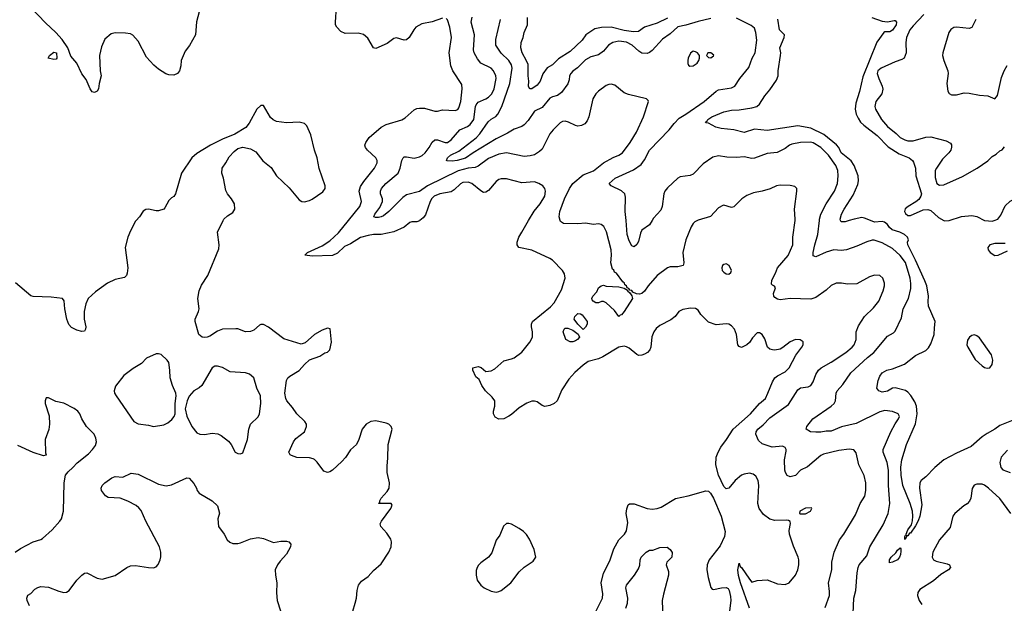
# Model space of a CAD drawing. Header units: inches. Extents: x 2134017 to 2292458, y 756222 to 916513.
# Tile 335 of 387: x 2240644 to 2248344, y 877009 to 881569. Entities that reach past the tile are written whole.
import ezdxf

# ---------------------------------------------------------------- set-up
doc = ezdxf.new("R2010")
doc.units = ezdxf.units.IN
doc.header["$MEASUREMENT"] = 0
doc.layers.add('C2847', color=7, linetype='Continuous')
doc.layers.add('C2848', color=7, linetype='Continuous')

msp = doc.modelspace()

# ---------------------------------------------------------------- linework, layer by layer
at = {"layer": 'C2847', "color": 5}
for points, elevation in [([(2241554, 880000), (2241550, 879995.6), (2241510, 879920.7), (2241489.4, 879870.6), (2241467.9, 879790), (2241488.3, 879631.7), (2241485.5, 879590), (2241479.1, 879570), (2241463.8, 879556.2), (2241390, 879539.5), (2241330, 879509.6), (2241236.7, 879443.3), (2241179.3, 879390), (2241160.4, 879350), (2241147, 879290), (2241148.1, 879228.1), (2241160.7, 879170), (2241158.8, 879150), (2241150, 879135.3), (2241130, 879133.2), (2241090, 879142.7), (2241050, 879164.5), (2241027.7, 879187.7), (2241012.6, 879230), (2240997.6, 879310), (2240992.3, 879372.3), (2240978, 879390), (2240890, 879401.3), (2240750, 879406), (2240730, 879411.6), (2240610, 879513.6)], 320), ([(2243230, 876885.5), (2243268.6, 877011.4), (2243277.4, 877050), (2243282.4, 877110), (2243293.3, 877150), (2243317.4, 877182.6), (2243370, 877219.5), (2243410, 877266), (2243470, 877318.4), (2243529.7, 877410), (2243548.2, 877450), (2243551.8, 877490), (2243547.3, 877510), (2243516.2, 877556.2), (2243467, 877610), (2243463.7, 877630), (2243472.3, 877650), (2243546.6, 877750), (2243556.5, 877776.5), (2243549, 877789), (2243448.7, 877790), (2243459.3, 877800.7), (2243459.3, 877810), (2243472, 877830), (2243517.5, 877882.5), (2243533.3, 877910), (2243535.3, 877950), (2243518, 878030), (2243516.6, 878083.4), (2243523.3, 878143.3), (2243526.3, 878250), (2243555.6, 878370), (2243549.5, 878390), (2243530, 878409.5), (2243510, 878418), (2243430, 878434), (2243389, 878431), (2243354, 878410), (2243323, 878370), (2243296.5, 878290), (2243278, 878250), (2243230, 878209.6), (2243191, 878149), (2243164, 878116), (2243090, 878049.7), (2243070, 878036.9), (2243050, 878031.6), (2243021.4, 878041.4), (2242970, 878111.5), (2242950, 878132.8), (2242938.4, 878138.4), (2242910, 878146), (2242810, 878148.2), (2242770, 878162.9), (2242759.3, 878170), (2242749.4, 878190), (2242784.2, 878270), (2242804, 878296), (2242871.3, 878350), (2242886.3, 878390), (2242886, 878410), (2242873.3, 878430), (2242812, 878490), (2242778.3, 878538.3), (2242734.2, 878590), (2242724.1, 878610), (2242717.3, 878650), (2242730.7, 878749.3), (2242741.1, 878770), (2242755.3, 878784.7), (2242830, 878828.9), (2242870, 878874.4), (2242910, 878910.5), (2242990, 878939.1), (2243030, 878966.8), (2243050, 878971), (2243069, 878990), (2243081.2, 879050), (2243072.7, 879152.7), (2243050, 879159), (2243010, 879144), (2242950, 879109.2), (2242875.3, 879044.7), (2242844.9, 879035.1), (2242710, 879074.8), (2242590, 879167.4), (2242550, 879188.3), (2242530, 879188), (2242518, 879182), (2242475.8, 879144.2), (2242450, 879134.3), (2242410, 879131.5), (2242350, 879153.3), (2242334.5, 879154.5), (2242230, 879150.7), (2242190, 879136.5), (2242130, 879096.8), (2242110, 879088.4), (2242090, 879085.1), (2242070, 879088.2), (2242045.4, 879110), (2242015.3, 879210), (2242016.2, 879230), (2242042.7, 879290), (2242046.2, 879310), (2242037.7, 879390), (2242048.6, 879451.4), (2242065, 879495), (2242114.6, 879570), (2242201.8, 879778.2), (2242204.4, 879810), (2242189.8, 879910.2), (2242236.2, 880000)], 320), ([(2243773.3, 880000), (2243770, 879997.4), (2243750, 879991.1), (2243710, 879991.1), (2243694, 879986), (2243651.2, 879948.8), (2243569.3, 879910.7), (2243470, 879891.6), (2243410.6, 879890.6), (2243370, 879883.8), (2243310, 879866.7), (2243230, 879818.7), (2243183.5, 879796.5), (2243130, 879746.2), (2243090, 879726.9), (2242930, 879721.6), (2242873.2, 879730), (2242894.5, 879750), (2243010, 879803.5), (2243070, 879840.2), (2243137.1, 879903), (2243215.3, 880000)], 280), ([(2246351.3, 876970), (2246280.4, 877170), (2246265.6, 877225.6), (2246261.3, 877270), (2246270, 877322), (2246277.5, 877297.5), (2246290, 877288), (2246350, 877198), (2246370, 877175.5), (2246410, 877188.4), (2246490, 877193.1), (2246570, 877162.4), (2246630, 877154.9), (2246660.9, 877170), (2246711.5, 877230), (2246730, 877271.3), (2246737.4, 877310), (2246737.4, 877350), (2246733, 877370), (2246694.6, 877454.6), (2246664.7, 877550), (2246662, 877578), (2246672.9, 877632.9), (2246669, 877649), (2246656.5, 877656.5), (2246638.4, 877658.4), (2246550, 877656.1), (2246510, 877667.6), (2246461.9, 877701.9), (2246427.2, 877750), (2246416.2, 877790), (2246425.3, 877930), (2246417.8, 877970), (2246401.8, 878001.8), (2246378.9, 878018.9), (2246350, 878024.8), (2246310, 878018.7), (2246290, 878010.9), (2246238.4, 877970), (2246190.4, 877910), (2246170, 877904.8), (2246150, 877921.1), (2246110, 878011.5), (2246089, 878091), (2246091.2, 878150), (2246105.4, 878190), (2246126.6, 878230), (2246171.5, 878288.5), (2246223.1, 878370), (2246359.4, 878490), (2246430, 878570.3), (2246475.4, 878610), (2246495.8, 878650), (2246530, 878741), (2246549.5, 878770), (2246570, 878786), (2246630, 878817), (2246660.5, 878850), (2246712.7, 878947.3), (2246761.6, 879010), (2246771.8, 879030), (2246771.9, 879051.9), (2246747.2, 879067.2), (2246710, 879069.6), (2246670, 879051.6), (2246612.8, 879007.3), (2246590, 878995.6), (2246550, 878987.3), (2246530, 878989.6), (2246510, 878996), (2246491.7, 879011.7), (2246470, 879075.3), (2246450, 879109), (2246430, 879122), (2246410, 879122), (2246375.9, 879084.1), (2246352.5, 879047.5), (2246330, 879029.2), (2246289.1, 879009.1), (2246270, 879015.3), (2246259, 879030), (2246249.3, 879110), (2246232.7, 879150), (2246210, 879178), (2246190, 879189.4), (2246170, 879193.6), (2246090, 879184.5), (2246030, 879205.2), (2245970, 879266), (2245950, 879299), (2245930, 879313.2), (2245890, 879315.1), (2245830, 879305.6), (2245799.1, 879290), (2245768.9, 879251.1), (2245736.5, 879223.5), (2245650, 879178.7), (2245622.4, 879157.6), (2245603.1, 879130), (2245587.8, 879092.3), (2245579.6, 879010), (2245572.4, 878990), (2245552.6, 878970), (2245530, 878955.5), (2245510, 878946.9), (2245486.1, 878946.1), (2245470, 878952.4), (2245410, 879002.6), (2245390, 879014), (2245370, 879018.9), (2245330, 879011.1), (2245205.3, 878934.7), (2245170, 878919.2), (2245090, 878897.6), (2245050, 878871), (2244986.5, 878813.5), (2244939, 878761), (2244883.8, 878676.2), (2244847.9, 878590), (2244823.2, 878570), (2244790, 878553.6), (2244750, 878546.6), (2244730, 878553.7), (2244690, 878583), (2244670, 878588.4), (2244647.9, 878587.9), (2244610, 878573.5), (2244550, 878536.4), (2244490, 878483.5), (2244470, 878471.3), (2244430, 878451.6), (2244390, 878447.3), (2244363.3, 878463.3), (2244349.6, 878489.6), (2244349.6, 878510), (2244360.7, 878550), (2244359.6, 878590), (2244339.3, 878619.3), (2244286, 878670), (2244257.6, 878710), (2244237, 878757), (2244210, 878779.3), (2244187, 878830), (2244188.7, 878850), (2244230, 878859.5), (2244252.9, 878852.9), (2244290, 878819.3), (2244330, 878824.9), (2244359, 878841), (2244430, 878904), (2244490, 878918.4), (2244510, 878927.5), (2244570, 878972.6), (2244632.9, 879050), (2244653.3, 879090), (2244655.1, 879130), (2244645.7, 879170), (2244645.7, 879190), (2244655.4, 879210), (2244794.5, 879325.5), (2244823.1, 879356.9), (2244880.1, 879459.9), (2244909.5, 879549.5), (2244904.8, 879584.8), (2244889.3, 879610), (2244809.5, 879690), (2244790, 879704.2), (2244650, 879769.6), (2244548.2, 879788.2), (2244534.5, 879810), (2244535.1, 879830), (2244548.2, 879870), (2244569.7, 879910), (2244623.8, 880000)], 280), ([(2245944, 880000), (2245924, 879990), (2245910, 879976), (2245895.8, 879950), (2245854.6, 879850), (2245829.1, 879750), (2245836.9, 879670), (2245831.3, 879648.7), (2245790, 879638), (2245730, 879638), (2245710, 879629.7), (2245628.5, 879571.5), (2245559.5, 879490), (2245530, 879447), (2245510.2, 879429.8), (2245490, 879424), (2245467, 879427), (2245440.1, 879440.1), (2245430, 879453.3), (2245415.5, 879455.5), (2245408, 879470), (2245394, 879474), (2245388.7, 879490), (2245376.6, 879496.6), (2245374, 879510), (2245360.7, 879520.7), (2245310, 879587.6), (2245296.4, 879596.4), (2245290, 879611.8), (2245280.4, 879620.4), (2245267.2, 879670), (2245271.6, 879730), (2245268.9, 879770), (2245233.1, 879913.1), (2245213, 879953), (2245190, 879969.7), (2245170, 879973.7), (2245130, 879969.8), (2245070, 879978.9), (2245010, 879974.8), (2244896.2, 879976.2), (2244873.3, 879993.3), (2244871.5, 880000)], 260), ([(2245589.6, 880000), (2245570, 879967.8), (2245510, 879924.7), (2245498.2, 879901.8), (2245484.4, 879835.6), (2245470, 879812.8), (2245450, 879793.6), (2245430, 879802.9), (2245410, 879840.5), (2245395.7, 879890), (2245385.6, 880000)], 240), ([(2246943.5, 876976.5), (2246976.9, 877070), (2246977.6, 877102.4), (2246969, 877170), (2246994.2, 877270), (2246995.5, 877330), (2247014.4, 877410), (2247055.8, 877504.2), (2247089.6, 877550), (2247179.6, 877700.4), (2247216.9, 877790), (2247252.4, 877847.6), (2247260.3, 877890), (2247260.9, 877950), (2247249, 878009), (2247207, 878090), (2247184.4, 878184.4), (2247167.8, 878207.8), (2247130, 878213.7), (2247050, 878203.5), (2246930, 878175.3), (2246910, 878165.3), (2246804.2, 878075.8), (2246750, 878048.9), (2246710, 878007), (2246670, 877998.3), (2246647, 878007), (2246633, 878030), (2246628.6, 878048.6), (2246624.8, 878130), (2246637.8, 878197.8), (2246637.7, 878210), (2246630, 878226.6), (2246610, 878236), (2246529.1, 878229.1), (2246450, 878254), (2246422.6, 878282.6), (2246401.5, 878330), (2246403.1, 878350), (2246417.4, 878370), (2246457.3, 878402.7), (2246510, 878458.4), (2246656.5, 878563.5), (2246730, 878677.3), (2246750, 878692.1), (2246810, 878701.1), (2246830, 878710.5), (2246850, 878740.7), (2246870, 878796.3), (2246890, 878831.8), (2246911.6, 878850), (2246990, 878893.4), (2247105.7, 878970), (2247155.1, 879010), (2247169.7, 879030), (2247184.7, 879070), (2247184.7, 879130), (2247203.4, 879176.6), (2247249.8, 879250.2), (2247322.2, 879317.8), (2247364, 879370), (2247395.8, 879450), (2247406.3, 879490), (2247407.8, 879510), (2247393.6, 879550), (2247370, 879569.6), (2247330, 879572.6), (2247290, 879560.5), (2247190, 879504.8), (2247117.2, 879502.8), (2247070, 879509.7), (2247030, 879509.6), (2246990, 879491.5), (2246950, 879456.9), (2246870, 879399.6), (2246830, 879385.6), (2246670, 879390.9), (2246590, 879381), (2246570, 879385.1), (2246550, 879398.9), (2246541.5, 879410), (2246539.2, 879430), (2246554.5, 879474.5), (2246547.5, 879487.5), (2246530, 879495.1), (2246524.1, 879504.1), (2246524.8, 879535.2), (2246555.8, 879590), (2246571.5, 879630), (2246652.4, 879727.6), (2246690.9, 879810), (2246691.1, 879870), (2246708.4, 880000)], 260), ([(2247162.6, 876930), (2247167, 877050), (2247181.7, 877110), (2247192.7, 877247.3), (2247200.5, 877290), (2247209.6, 877310), (2247270, 877380.4), (2247293.1, 877450), (2247397.7, 877622.3), (2247435.3, 877710), (2247449, 877790), (2247438.2, 877930), (2247439.5, 878050), (2247428.6, 878108.6), (2247396.8, 878190), (2247396.8, 878210), (2247456.8, 878350), (2247489.2, 878410.8), (2247517.2, 878450), (2247523.5, 878470), (2247514, 878490), (2247470, 878508.8), (2247410, 878515.4), (2247370, 878506), (2247184.6, 878415.4), (2247070, 878387.7), (2246990, 878354.2), (2246950, 878354.5), (2246910, 878346.8), (2246870, 878345.3), (2246829, 878350), (2246794.5, 878370), (2246798.4, 878390), (2246846.3, 878450), (2246990.9, 878550), (2247012.5, 878570), (2247024, 878590), (2247028.1, 878650), (2247036.4, 878670), (2247082, 878718), (2247144.8, 878810), (2247273.3, 878930), (2247323.5, 878970), (2247430, 879097.6), (2247477.1, 879122.9), (2247490, 879134.8), (2247539.5, 879240.5), (2247554.2, 879310), (2247593.6, 879390), (2247612, 879468), (2247612.9, 879507.1), (2247607.1, 879550), (2247570, 879670.9), (2247530, 879726.8), (2247470, 879782.5), (2247390, 879825.3), (2247326.6, 879846.6), (2247310, 879846.9), (2247270, 879834.9), (2247190, 879798.7), (2247110, 879770.8), (2247067.2, 879767.2), (2247010, 879771.3), (2246950, 879752.4), (2246870, 879717.3), (2246850, 879724.5), (2246849.8, 879749.8), (2246862.8, 879810), (2246886.4, 879890), (2246898.3, 880000)], 240), ([(2247131.8, 880000), (2247098.8, 879990), (2247067.6, 879990), (2247064.2, 880000)], 220), ([(2248439.1, 878450), (2248310, 878399.8), (2248270, 878368.6), (2248210, 878337.3), (2248170, 878309.7), (2248084.9, 878235.1), (2247970, 878183.1), (2247872, 878130), (2247801.3, 878070), (2247730, 877997), (2247693, 877970), (2247683.7, 877950), (2247680.3, 877910), (2247697.7, 877777.7), (2247682.4, 877690), (2247670, 877652.3), (2247650, 877615.1), (2247610, 877558.4), (2247603.7, 877556.3), (2247590, 877536), (2247582.8, 877537.2), (2247568.9, 877508.9), (2247566, 877510), (2247565.1, 877530), (2247570, 877541), (2247577.2, 877542.8), (2247576, 877550), (2247590, 877582.8), (2247617.1, 877622.9), (2247627.2, 877652.7), (2247629.8, 877690), (2247625.3, 877730), (2247607.3, 877790), (2247549.9, 877929.9), (2247537, 878010), (2247534.2, 878074.2), (2247543.4, 878130), (2247579.9, 878250), (2247648.3, 878411.8), (2247661.4, 878490), (2247657.6, 878550), (2247644.5, 878584.5), (2247614.1, 878634.1), (2247590, 878659.8), (2247570, 878673), (2247490, 878692.7), (2247470, 878689.6), (2247430, 878667.1), (2247390, 878659.6), (2247362, 878670), (2247346, 878690), (2247356.3, 878750), (2247370, 878784), (2247387.6, 878810), (2247425.2, 878830), (2247470, 878841.3), (2247562.4, 878877.6), (2247650, 878944.6), (2247730, 878984.6), (2247750, 879005.6), (2247770, 879037.3), (2247796.5, 879110), (2247797.4, 879162.6), (2247804, 879210), (2247751.6, 879331.6), (2247747.5, 879367.5), (2247749.9, 879410.1), (2247737.1, 879490), (2247723.4, 879530), (2247650.7, 879690), (2247588.5, 879810), (2247586.3, 879830), (2247594.7, 879850), (2247585.8, 879870), (2247562.3, 879890), (2247527.6, 879910), (2247467.1, 879927.1), (2247446.1, 879946.1), (2247429.9, 879970), (2247407.5, 879987.5), (2247390, 879991.5), (2247330, 879986.5), (2247297.3, 880000)], 220), ([(2247871.1, 880000), (2247876.7, 879996.7), (2247910, 879999.1), (2247912.6, 880000)], 220), ([(2248192.3, 880000), (2248250, 879994.4), (2248265.8, 880000)], 220), ([(2248350, 879820.4), (2248270, 879820.3), (2248230.7, 879810), (2248214, 879790), (2248218.9, 879770), (2248232.2, 879750), (2248270, 879728), (2248297.2, 879730), (2248370, 879762.6)], 220), ([(2240609.5, 877410), (2240650, 877438), (2240750, 877490.4), (2240810, 877508.4), (2240823.3, 877516.7), (2240897.8, 877582.2), (2240958, 877650), (2240969.7, 877670.3), (2240986.6, 877730), (2240991.2, 877950), (2241002, 878010), (2241022.7, 878037.3), (2241059.5, 878070), (2241092.5, 878107.5), (2241181.8, 878178.2), (2241214, 878210), (2241237, 878243), (2241244.2, 878270), (2241240.1, 878300.1), (2241225.6, 878330), (2241165.1, 878390), (2241129.8, 878449.8), (2241113.3, 878490), (2241098.4, 878510), (2241070, 878532.3), (2240990, 878572.3), (2240926.3, 878586.3), (2240870, 878614), (2240850, 878615.3), (2240842.8, 878590), (2240842.8, 878570), (2240873.4, 878473.4), (2240878, 878410), (2240872.8, 878367.2), (2240842.8, 878290), (2240844.7, 878184.7), (2240852, 878170), (2240850, 878166), (2240830, 878162), (2240750, 878187.8), (2240630, 878242)], 340), ([(2248370, 878206.9), (2248318.5, 878150), (2248308.3, 878110), (2248316, 878070), (2248332.3, 878052.3), (2248390, 878031.8)], 240), ([(2240720.5, 876990), (2240702.4, 877030), (2240699.3, 877050), (2240706.6, 877073.4), (2240730, 877086), (2240761.3, 877118.7), (2240786.2, 877133.8), (2240810, 877140.5), (2240870, 877136.4), (2240950, 877103.1), (2240990, 877094.4), (2241010, 877097.1), (2241032, 877110), (2241091.8, 877190), (2241129.7, 877230.3), (2241150, 877243.8), (2241170, 877246.4), (2241250, 877206), (2241290, 877198.3), (2241390, 877225.3), (2241482.7, 877290), (2241510, 877302.4), (2241550, 877304.9), (2241651.9, 877288.1), (2241690, 877286), (2241710, 877293), (2241727.2, 877312.8), (2241743.1, 877350), (2241747.5, 877372.5), (2241747.4, 877410), (2241737.8, 877450), (2241630.8, 877650), (2241593.4, 877733.4), (2241576.3, 877756.3), (2241554.5, 877774.5), (2241490, 877807.8), (2241429.7, 877829.7), (2241337, 877837), (2241314, 877850), (2241284, 877890), (2241281.2, 877910), (2241289.3, 877930), (2241309.2, 877950), (2241365.2, 877990), (2241390, 878000.5), (2241450, 877994.8), (2241514.6, 878025.4), (2241570, 878017.3), (2241730, 877940.5), (2241790, 877926), (2241830, 877934.9), (2241950, 877990.7), (2241970, 877986), (2242005.8, 877945.8), (2242027.3, 877910), (2242032.7, 877890), (2242047.7, 877870), (2242148.7, 877810), (2242190.3, 877770), (2242206, 877714), (2242194, 877670), (2242197.3, 877610), (2242243.8, 877550), (2242266.4, 877506.4), (2242286.5, 877486.5), (2242310, 877477), (2242350, 877477.4), (2242370, 877481.1), (2242450, 877514), (2242510, 877522.4), (2242550, 877516.3), (2242630, 877483), (2242684.9, 877495.1), (2242730, 877493.4), (2242748.5, 877488.5), (2242764.9, 877470), (2242762, 877450), (2242730, 877394), (2242680.8, 877339.2), (2242660.5, 877310), (2242643, 877270), (2242643.1, 877230), (2242654.9, 877170), (2242651.4, 877090), (2242656.2, 877030), (2242683.6, 876950)], 320), ([(2248394, 877710), (2248310, 877829.3), (2248219.7, 877910), (2248190, 877932.1), (2248170, 877939.8), (2248130, 877939.7), (2248108.9, 877931.1), (2248093.5, 877906.5), (2248080.9, 877830), (2248072.1, 877807.9), (2248053.1, 877786.9), (2248026.4, 877770), (2247956.3, 877710), (2247940.7, 877690), (2247919.3, 877600.7), (2247835.9, 877504.1), (2247785.7, 877410), (2247780.3, 877370), (2247790.7, 877350), (2247810, 877338.4), (2247898.3, 877318.3), (2247914.8, 877310), (2247924, 877290), (2247907.7, 877270), (2247846.3, 877233.7), (2247790, 877185.1), (2247682.9, 877117.1), (2247667.8, 877092.3), (2247665.7, 877070), (2247678, 877030), (2247698.7, 876998.7)], 240), ([(2245142.7, 876930), (2245201.5, 877050), (2245203.7, 877083.7), (2245192, 877170), (2245210, 877244.9), (2245259.1, 877340.9), (2245290, 877434.3), (2245330, 877504.6), (2245372.8, 877550), (2245390, 877574.8), (2245399.1, 877640.9), (2245387.9, 877712), (2245392.5, 877747.5), (2245402.6, 877777.4), (2245413.8, 877786.2), (2245450, 877787), (2245550, 877749), (2245590, 877745.8), (2245630, 877749.2), (2245659.8, 877760.2), (2245771.5, 877828.5), (2245872.7, 877850), (2246010, 877887.7), (2246030, 877885.2), (2246047.4, 877870), (2246070, 877830.3), (2246130.9, 877690.9), (2246160.6, 877570), (2246154.9, 877530), (2246121.8, 877458.2), (2246036.3, 877350), (2246019.3, 877310), (2246018, 877270), (2246028.2, 877210), (2246050, 877132), (2246060.5, 877120.5), (2246070, 877117.3), (2246131, 877131), (2246170, 877132), (2246183.6, 877123.6), (2246191.3, 877110), (2246202.8, 877062.8), (2246204, 877030), (2246195.3, 876950)], 280), ([(2245383.6, 876970), (2245396.9, 877010), (2245400.7, 877050), (2245384.4, 877130), (2245389.8, 877150), (2245452.2, 877230), (2245482.2, 877277.8), (2245493.3, 877306.7), (2245495.1, 877350), (2245502.9, 877370), (2245542.7, 877410), (2245570, 877424), (2245595.3, 877424.7), (2245650, 877444.9), (2245706.8, 877446.8), (2245730.7, 877430.7), (2245746.8, 877406.8), (2245742.8, 877370), (2245705.5, 877330), (2245699.1, 877310), (2245718.3, 877258.3), (2245718, 877230), (2245678.7, 877081.3), (2245669.4, 877030), (2245673.8, 876890)], 260)]:
    msp.add_lwpolyline(points, dxfattribs=dict(at, elevation=elevation))
for points, elevation in [([(2246170, 879661.2), (2246150, 879657.2), (2246141, 879650), (2246134.8, 879630), (2246138.8, 879610), (2246150, 879596), (2246170, 879582.8), (2246190, 879581), (2246205.2, 879594.8), (2246209.2, 879610), (2246192.7, 879650)], 280), ([(2245330, 879249.5), (2245296.5, 879296.5), (2245230, 879358), (2245210, 879368), (2245192.7, 879367.3), (2245170, 879358), (2245150, 879358), (2245128, 879370), (2245121.2, 879381.2), (2245119, 879390), (2245127.3, 879410), (2245156.2, 879443.8), (2245170, 879473), (2245190, 879490.5), (2245210, 879496), (2245230, 879486), (2245330, 879481), (2245371.6, 879471.6), (2245396.9, 879456.9), (2245398, 879450), (2245414.8, 879434.8), (2245431, 879411), (2245437.3, 879390), (2245370, 879289.4), (2245350, 879264), (2245339.6, 879260.4)], 260), ([(2245050, 879148), (2245009.3, 879189.3), (2244979.3, 879230), (2244985.1, 879250), (2245010, 879272.7), (2245030.8, 879270.8), (2245042, 879262), (2245082, 879210), (2245082, 879190), (2245070, 879166)], 260), ([(2244970, 879052.7), (2244950, 879053.2), (2244914, 879070), (2244895.3, 879130), (2244902, 879150), (2244910, 879158), (2244930, 879158), (2244970, 879144.7), (2245011.1, 879111.1), (2245022.8, 879090), (2245006.8, 879070), (2244990, 879060.7)], 260), ([(2248110, 879107.1), (2248090, 879102.6), (2248071.7, 879088.3), (2248056, 879064), (2248052.1, 879030), (2248059.8, 879010), (2248115, 878915), (2248170, 878866), (2248190, 878852.1), (2248210, 878845.7), (2248230, 878850.2), (2248250, 878874.9), (2248255.1, 878910), (2248245.1, 878950), (2248150, 879082.4), (2248130, 879099.3)], 220), ([(2241730, 878959.3), (2241710, 878959.3), (2241634.4, 878925.6), (2241597.5, 878882.5), (2241530, 878843.7), (2241459.1, 878790), (2241393.8, 878706.2), (2241382, 878670), (2241385.5, 878650), (2241398, 878630), (2241537.3, 878430), (2241570, 878410.4), (2241650, 878400.5), (2241690, 878390.6), (2241770, 878404.4), (2241801.3, 878418.7), (2241833.7, 878446.3), (2241852, 878470), (2241860.9, 878490), (2241858.4, 878570), (2241867.6, 878630), (2241865.6, 878650), (2241838.4, 878710), (2241819.5, 878770), (2241818.7, 878830), (2241809.5, 878890), (2241798, 878910), (2241750, 878953.2)], 340), ([(2242190, 878862), (2242170, 878862), (2242150, 878849.3), (2242069.1, 878710.9), (2242047.8, 878692.2), (2242005.5, 878670), (2241970, 878629), (2241953, 878590), (2241938.4, 878530), (2241950.3, 878470.3), (2241990.4, 878390), (2242030, 878342.4), (2242051.7, 878331.7), (2242087.9, 878327.9), (2242150, 878337.4), (2242193.5, 878333.5), (2242220, 878320), (2242276.9, 878276.9), (2242298, 878250), (2242330, 878191), (2242350, 878178.8), (2242370, 878178), (2242390, 878184.7), (2242425.2, 878290), (2242436, 878370), (2242449.4, 878410), (2242510, 878467.3), (2242519.6, 878490), (2242529.6, 878569.6), (2242527.6, 878630), (2242497.6, 878690), (2242474, 878770), (2242440.1, 878800.1), (2242409.6, 878809.6), (2242290, 878817.4), (2242230, 878851.6)], 340), ([(2246835.3, 877755.3), (2246790, 877752.7), (2246744.7, 877730), (2246742, 877710), (2246747.1, 877707.1), (2246790, 877707.3), (2246828, 877730), (2246838, 877750)], 280), ([(2244470, 877633.6), (2244450, 877633.6), (2244427.5, 877612.5), (2244398, 877542), (2244370, 877502), (2244336.7, 877403.3), (2244310.8, 877370), (2244250, 877326), (2244232.1, 877307.9), (2244220.5, 877290), (2244214.2, 877265.8), (2244212.7, 877230), (2244221.6, 877190), (2244250.6, 877150), (2244277.3, 877130), (2244330, 877104.9), (2244370, 877094.9), (2244390, 877100.5), (2244409.6, 877110.4), (2244483.7, 877170), (2244550, 877255.5), (2244589.7, 877290.3), (2244660.7, 877339.3), (2244681.2, 877370), (2244666.6, 877430), (2244629.6, 877510), (2244607, 877547), (2244583.7, 877570), (2244550, 877593.6), (2244490, 877627.3)], 320), ([(2247445.1, 877325.1), (2247446.3, 877350), (2247459.6, 877370), (2247496.8, 877403.2), (2247510, 877424.9), (2247530, 877442.8), (2247535.3, 877435.3), (2247535.8, 877415.8), (2247533.2, 877390), (2247525.3, 877370), (2247510, 877349.8), (2247470, 877329.7)], 220)]:
    msp.add_lwpolyline(points, close=True, dxfattribs=dict(at, elevation=elevation))
at = {"layer": 'C2848', "color": 5}
for points, elevation in [([(2242048.5, 881630), (2242026.9, 881553.1), (2242019.5, 881450), (2241971.3, 881368.7), (2241936.9, 881323.1), (2241907.7, 881250), (2241904.4, 881210), (2241892.4, 881170), (2241878, 881150), (2241850, 881134.7), (2241810, 881137.7), (2241787, 881147), (2241730, 881182.4), (2241693, 881213), (2241636, 881276), (2241570, 881400.7), (2241528.2, 881448.2), (2241510, 881458.4), (2241470, 881465.1), (2241390, 881467.3), (2241360.3, 881459.7), (2241310, 881417), (2241282.7, 881357.3), (2241269.1, 881290), (2241274.4, 881170), (2241281.6, 881130), (2241264.4, 881070), (2241260.5, 881030), (2241250.3, 881009.7), (2241230, 880999.3), (2241210, 881005.2), (2241194.5, 881030), (2241162.7, 881102.7), (2241130, 881146), (2241089.4, 881230), (2241044.2, 881284.2), (2241019.6, 881350), (2240975.2, 881415.2), (2240927.4, 881470), (2240845.2, 881545.2), (2240678.8, 881718.8)], 280), ([(2243950, 881580.5), (2243870, 881553.3), (2243790, 881537.4), (2243743.1, 881510), (2243726.3, 881490), (2243690, 881429.3), (2243670, 881412.7), (2243650, 881409.4), (2243590, 881427), (2243570, 881423.7), (2243517.6, 881382.4), (2243430, 881343.6), (2243409.7, 881349.8), (2243365.8, 881425.8), (2243333.6, 881453.6), (2243290, 881463.1), (2243190, 881460.7), (2243155.9, 881475.9), (2243123.7, 881510), (2243114.5, 881530), (2243113.3, 881550), (2243121.7, 881670)], 280), ([(2247715, 881610), (2247630, 881522.5), (2247606, 881490), (2247579.8, 881430), (2247573.5, 881390), (2247576.9, 881310), (2247560.4, 881270), (2247542.4, 881257.6), (2247490, 881241), (2247381, 881190), (2247355.5, 881170), (2247350.6, 881150), (2247362, 881110), (2247388.5, 881050), (2247393.3, 881026.7), (2247385.3, 880990), (2247339, 880930), (2247331.6, 880891.5), (2247336.9, 880870), (2247384.4, 880790), (2247430, 880733.8), (2247499.4, 880679.4), (2247529.5, 880649.5), (2247566, 880630), (2247590, 880623.2), (2247630, 880622.8), (2247730, 880651.2), (2247770, 880654.7), (2247890, 880623), (2247923.4, 880603.4), (2247930.4, 880590.4), (2247932.3, 880572.3), (2247924.9, 880550), (2247910, 880528.5), (2247860.4, 880479.5), (2247812.4, 880410), (2247804.4, 880390), (2247803, 880337), (2247817.4, 880290), (2247837, 880277), (2247870, 880279.1), (2248016.8, 880343.2), (2248130.9, 880409.1), (2248214.5, 880465.5), (2248250, 880501.6), (2248281.3, 880518.7), (2248310, 880544), (2248327.3, 880552.7), (2248344.2, 880575.8)], 240), ([(2243215.3, 880000), (2243304, 880110), (2243315.7, 880150), (2243299.2, 880230), (2243310, 880267), (2243334.5, 880305.5), (2243417.7, 880410), (2243439.1, 880450), (2243439.1, 880470), (2243429.7, 880490), (2243363, 880550), (2243347.1, 880570), (2243344, 880590), (2243349.7, 880610), (2243377.6, 880650), (2243470.7, 880730.7), (2243509.1, 880750.9), (2243632.4, 880787.6), (2243657.5, 880802.5), (2243730, 880864.4), (2243750, 880874.4), (2243770, 880879.3), (2243810, 880879.3), (2243890, 880853.7), (2243910, 880853.7), (2243950, 880864.6), (2244050, 880859.6), (2244070, 880868.9), (2244078.8, 880881.2), (2244093.9, 880930), (2244103.5, 881030), (2244102, 881062), (2244031.3, 881170), (2244014.3, 881210), (2244003.5, 881310), (2244019.8, 881430), (2244008.4, 881510), (2243990, 881569), (2243978.6, 881578.6)], 280), ([(2244871.5, 880000), (2244863.5, 880030), (2244868.2, 880070), (2244905.2, 880170), (2244943, 880250), (2244970, 880289.4), (2245050, 880356.3), (2245130, 880389.4), (2245210, 880451.1), (2245286.1, 880493.9), (2245330, 880510.2), (2245359.1, 880530), (2245417.2, 880610), (2245467.1, 880690), (2245522, 880810), (2245562, 880930), (2245559, 880939), (2245546, 880950), (2245404.1, 880984.1), (2245370, 880996.9), (2245297.4, 881057.4), (2245270, 881066.3), (2245250, 881064.2), (2245230, 881055.1), (2245170, 881011.3), (2245150.2, 880989.8), (2245127.2, 880950), (2245094, 880810), (2245080.7, 880779.3), (2245063.6, 880756.4), (2245038.6, 880741.4), (2245010, 880737.6), (2244990, 880741.6), (2244936, 880770), (2244910, 880776.9), (2244890, 880773.5), (2244870, 880762.6), (2244816, 880710), (2244790, 880677.6), (2244730, 880556.9), (2244710, 880538.3), (2244670, 880513.7), (2244635.5, 880504.5), (2244590, 880501.4), (2244450, 880528.7), (2244390, 880518), (2244310, 880484.2), (2244230, 880423.7), (2244204.6, 880415.4), (2244149.9, 880409.9), (2244072.7, 880387.3), (2243833.4, 880270), (2243770, 880227.6), (2243670, 880200.2), (2243640.4, 880179.6), (2243530.1, 880070), (2243490, 880037), (2243470, 880027.8), (2243450, 880024.8), (2243425.1, 880025.1), (2243413.2, 880030), (2243422.2, 880050), (2243459.3, 880100.7), (2243480.7, 880150), (2243480.3, 880170), (2243464.5, 880210), (2243465.1, 880230), (2243472.6, 880250), (2243508.5, 880290), (2243604.8, 880370), (2243619.9, 880410), (2243631.5, 880468.5), (2243642, 880490), (2243650, 880496.9), (2243670, 880499.1), (2243730, 880486.9), (2243770, 880498), (2243790.9, 880509.1), (2243813.8, 880530), (2243845.5, 880570), (2243870, 880612.2), (2243889.8, 880630.2), (2243910, 880631.3), (2243970, 880610.2), (2243990, 880611), (2244019.3, 880630), (2244086.6, 880710), (2244145.1, 880734.9), (2244167.1, 880750), (2244195, 880790), (2244208.5, 880890), (2244214.6, 880905.4), (2244230, 880924), (2244290, 880952.3), (2244310, 880964.9), (2244335.3, 880990), (2244355.2, 881030), (2244369, 881109), (2244367.7, 881130), (2244350, 881171.1), (2244330, 881189.7), (2244250, 881229.7), (2244223.1, 881263.1), (2244198.5, 881310), (2244194, 881334), (2244201.5, 881450), (2244173.6, 881550), (2244182.9, 881590)], 260), ([(2246050, 881578.7), (2245950, 881556.2), (2245854.4, 881525.6), (2245790, 881513.3), (2245730, 881458.7), (2245670, 881416), (2245590, 881327.7), (2245570, 881313.5), (2245550, 881306.2), (2245508.9, 881308.9), (2245484.6, 881324.6), (2245434, 881370), (2245390, 881394.4), (2245330, 881402.9), (2245281.6, 881390), (2245248.4, 881370), (2245210, 881323.7), (2245170, 881294), (2245110, 881280.4), (2245070, 881256.8), (2245006.4, 881193.6), (2244970, 881166.9), (2244953.1, 881150), (2244943.6, 881130), (2244940.4, 881099.6), (2244931.1, 881068.9), (2244880, 881000), (2244850, 880976.8), (2244810, 880966.2), (2244790, 880956), (2244730, 880884.2), (2244670, 880854.4), (2244619.4, 880780.6), (2244590, 880747.6), (2244570, 880735.5), (2244510, 880713.3), (2244458.4, 880681.6), (2244370, 880637.7), (2244190.1, 880529.9), (2244130, 880488.4), (2244064, 880470), (2244025.2, 880465.2), (2243986.9, 880466.9), (2243982, 880470), (2243989.7, 880490), (2244012, 880510), (2244077.8, 880542.2), (2244214.5, 880645.5), (2244243.1, 880676.9), (2244307.4, 880772.6), (2244330, 880792.5), (2244366.8, 880813.2), (2244382.9, 880830), (2244413.7, 880890), (2244475.9, 881070), (2244494.7, 881190), (2244490, 881216.3), (2244470, 881249.8), (2244410, 881307.7), (2244367.5, 881370), (2244366.5, 881413.5), (2244403.1, 881570)], 240), ([(2245710, 881580.1), (2245630, 881543), (2245530.4, 881510), (2245484.1, 881475.9), (2245444.4, 881475.6), (2245370, 881484.1), (2245270, 881512.2), (2245192.7, 881507.3), (2245142.8, 881497.2), (2245070.3, 881450), (2245043.2, 881410), (2244950, 881321.2), (2244857.2, 881262.8), (2244810, 881217.4), (2244768, 881192), (2244734.6, 881145.4), (2244713.6, 881090), (2244690, 881057.6), (2244650, 881028), (2244635.3, 881030), (2244630, 881032.7), (2244623.9, 881050), (2244626.3, 881090), (2244620.3, 881130), (2244619.1, 881219.1), (2244608.5, 881248.5), (2244572.8, 881310), (2244563.1, 881350), (2244566, 881390), (2244581.6, 881430), (2244589.6, 881470), (2244616.3, 881530), (2244614.7, 881585.3)], 220), ([(2245385.6, 880000), (2245379.1, 880070), (2245382.8, 880182.8), (2245375.5, 880210), (2245350, 880233.1), (2245268.7, 880270), (2245253.2, 880290), (2245300.7, 880330), (2245443.1, 880396.9), (2245503.1, 880436.9), (2245530, 880474.3), (2245569.6, 880550.4), (2245723.2, 880710), (2245761, 880759), (2245800.7, 880799.3), (2245852.1, 880830), (2245995.6, 880930), (2246090, 881010.2), (2246110, 881020.2), (2246210, 881036.5), (2246236.9, 881050), (2246276.9, 881110), (2246344.8, 881195.2), (2246371.6, 881268.4), (2246396.1, 881310), (2246409.7, 881410), (2246401.4, 881470), (2246390, 881502.9), (2246364.9, 881524.9), (2246250, 881580.4)], 240), ([(2247064.2, 880000), (2247060.9, 880010), (2247071.7, 880050), (2247091.5, 880090), (2247161.1, 880198.9), (2247199.1, 880280.9), (2247204.5, 880310), (2247201.9, 880350), (2247170.4, 880430), (2247147.1, 880467.1), (2247068.4, 880528.4), (2247049.9, 880570), (2247032.9, 880592.9), (2246931.3, 880671.3), (2246830, 880722.4), (2246730, 880739.1), (2246490, 880702.4), (2246390, 880713), (2246308.7, 880688.7), (2246230, 880708.2), (2246130, 880718), (2246089, 880730), (2246030, 880761.2), (2246010, 880764), (2246006, 880770), (2246020.2, 880779.8), (2246026, 880790), (2246057, 880810), (2246150, 880849.1), (2246210, 880862.3), (2246270, 880865.8), (2246370, 880881.1), (2246408.6, 880891.4), (2246429.8, 880910), (2246470, 880974.9), (2246510, 881022), (2246563.3, 881096.7), (2246575.1, 881130), (2246576.4, 881170), (2246594.3, 881290), (2246595.8, 881310), (2246589.7, 881350), (2246623.5, 881430), (2246625.1, 881450), (2246585.1, 881490), (2246573.6, 881573.6)], 220), ([(2247307.5, 881587.5), (2247390, 881556.9), (2247430, 881553.1), (2247482.5, 881562.5), (2247490, 881562), (2247500.5, 881550), (2247497.4, 881530), (2247470, 881486.9), (2247450, 881474.3), (2247410, 881475.6), (2247400.7, 881470), (2247346.5, 881393.5), (2247238.1, 881121.9), (2247211.7, 881008.2), (2247182.7, 880917.3), (2247177.1, 880870), (2247185.1, 880830), (2247200.1, 880800.1), (2247219, 880770), (2247244.2, 880744.1), (2247350, 880665.4), (2247436.7, 880576.7), (2247521, 880521), (2247600.4, 880490), (2247626.7, 880470), (2247634.9, 880454.9), (2247649.3, 880409.3), (2247652.7, 880350), (2247695.5, 880210), (2247691.7, 880190), (2247674.3, 880165.7), (2247653.2, 880146.8), (2247592.6, 880110), (2247569.2, 880090.8), (2247562.9, 880070), (2247570, 880055.8), (2247590, 880040.6), (2247610, 880039.6), (2247710, 880083.3), (2247746.9, 880086.9), (2247770, 880077.8), (2247830, 880024), (2247871.1, 880000)], 220), ([(2248121.6, 881570), (2248090.3, 881509.7), (2248070, 881499.5), (2247970, 881511.5), (2247950, 881509.4), (2247925.8, 881494.1), (2247910.6, 881470), (2247862, 881310), (2247860.5, 881290), (2247870.4, 881250), (2247901.3, 881170), (2247903.7, 881150), (2247893.4, 881070), (2247901.6, 881010), (2247912.2, 880992.2), (2247930, 880981.6), (2247970, 880983.1), (2248030, 880998), (2248070, 880996.5), (2248150, 880980.3), (2248215.8, 880975.8), (2248270, 880951.3), (2248290, 880978), (2248322.8, 881117.2), (2248343.8, 881170), (2248367.1, 881212.8)], 260), ([(2242236.2, 880000), (2242241.3, 880010), (2242270, 880036.4), (2242310, 880063), (2242327, 880090), (2242323.6, 880130), (2242301.3, 880170), (2242267.8, 880210), (2242254.7, 880234.8), (2242237.7, 880330), (2242223.5, 880370), (2242226, 880410), (2242255.1, 880450), (2242281.7, 880498.3), (2242320.5, 880539.5), (2242350, 880562.8), (2242390, 880574), (2242450, 880560.7), (2242490, 880536.3), (2242546.2, 880466.2), (2242610, 880414.4), (2242653.4, 880350), (2242750, 880254.9), (2242830, 880162.6), (2242850, 880148.9), (2242870, 880145.2), (2242910, 880156.1), (2242932.3, 880167.7), (2243015.6, 880224.4), (2243031.5, 880250), (2243033, 880270), (2242986.2, 880406.2), (2242969, 880490), (2242949.1, 880550), (2242921.1, 880670), (2242890, 880739.5), (2242870, 880758.4), (2242828.3, 880768.3), (2242730, 880763.5), (2242652.8, 880772.8), (2242626.3, 880786.3), (2242606.3, 880806.3), (2242550, 880898), (2242530, 880899), (2242498.8, 880870), (2242438.3, 880761.7), (2242412.3, 880727.7), (2242326.2, 880673.8), (2242230, 880636.2), (2242136, 880590), (2242030, 880522.7), (2241990.6, 880490), (2241908.9, 880370), (2241861.6, 880210), (2241850, 880189.2), (2241830, 880177.2), (2241810, 880156), (2241779.9, 880100.1), (2241770, 880089.6), (2241730, 880075.1), (2241710, 880074.7), (2241650, 880089.6), (2241630, 880086.6), (2241610, 880072.7), (2241581.6, 880030), (2241554, 880000)], 320), ([(2246898.3, 880000), (2246899.3, 880010), (2246908.7, 880050), (2246949.7, 880130), (2247015, 880230), (2247039.3, 880290), (2247045.7, 880350), (2247041.6, 880390), (2247026.5, 880430), (2246969.8, 880510), (2246910, 880571.4), (2246850, 880607.2), (2246830, 880613.4), (2246750, 880609.8), (2246683.5, 880596.5), (2246664.9, 880590), (2246630, 880564.2), (2246567.5, 880532.5), (2246490, 880524.2), (2246390, 880487.6), (2246370, 880485.6), (2246310, 880497.2), (2246248.5, 880491.5), (2246174.9, 880494.9), (2246110, 880505.3), (2246063.6, 880496.4), (2245990, 880443.6), (2245910, 880362.9), (2245887.7, 880352.3), (2245810, 880340.9), (2245790, 880331.7), (2245710, 880254.8), (2245690, 880229.7), (2245681.4, 880210), (2245669.4, 880110.6), (2245658.3, 880081.7), (2245601.1, 880018.9), (2245589.6, 880000)], 240), ([(2244623.8, 880000), (2244667.5, 880072.5), (2244714.5, 880130), (2244749.7, 880190), (2244756.9, 880230), (2244750.9, 880250.9), (2244734.5, 880270), (2244703.7, 880290), (2244670, 880302.3), (2244570, 880294.5), (2244450, 880324.8), (2244410, 880326.8), (2244390, 880319.8), (2244370, 880305.1), (2244310, 880235.1), (2244290, 880222.6), (2244270, 880219.7), (2244250, 880231.1), (2244178.7, 880290), (2244150, 880299.8), (2244110, 880297.3), (2244090, 880287.1), (2244041, 880239), (2244016.9, 880223.1), (2243930, 880208.9), (2243885.5, 880190), (2243867.7, 880172.3), (2243854.4, 880150), (2243816.3, 880043.7), (2243799.3, 880020.7), (2243773.3, 880000)], 280), ([(2246708.4, 880000), (2246709.7, 880010), (2246703.9, 880090), (2246722, 880230), (2246721.2, 880250), (2246706.3, 880266.3), (2246670, 880273), (2246590, 880275.3), (2246562.8, 880270), (2246512.1, 880247.9), (2246450, 880228.4), (2246383.4, 880216.6), (2246330, 880196.9), (2246290.2, 880169.8), (2246230, 880107.6), (2246210, 880103), (2246150, 880120.9), (2246142, 880118), (2246110, 880099.3), (2246047.4, 880032.6), (2245950, 880003), (2245944, 880000)], 260), ([(2248265.8, 880000), (2248294, 880010), (2248317.6, 880042.4), (2248350, 880114), (2248390, 880150.6), (2248430, 880170.8), (2248437, 880137), (2248428.8, 880091.2), (2248427.4, 880050), (2248434, 880000)], 220), ([(2247297.3, 880000), (2247250, 880019.5), (2247230, 880022.9), (2247168.8, 880011.2), (2247131.8, 880000)], 220), ([(2247912.6, 880000), (2248010, 880032.9), (2248090, 880039.1), (2248130, 880031.4), (2248190, 880000.2), (2248192.3, 880000)], 220)]:
    msp.add_lwpolyline(points, dxfattribs=dict(at, elevation=elevation))
for points, elevation in [([(2240910, 881258), (2240866, 881270), (2240878, 881290), (2240910, 881316), (2240930.6, 881310), (2240934, 881270), (2240930, 881262)], 280), ([(2245910, 881322.7), (2245890, 881309), (2245870.7, 881270), (2245868.2, 881250), (2245868.3, 881228.3), (2245874, 881214), (2245885.5, 881205.5), (2245910, 881208), (2245940.9, 881230), (2245954.5, 881250), (2245959.3, 881270), (2245959, 881290), (2245944, 881310), (2245930, 881319.3)], 260), ([(2246048.5, 881311.5), (2246024.7, 881310), (2246014, 881290), (2246030, 881274), (2246050, 881270.8), (2246070, 881286.8), (2246071.5, 881291.5)], 260)]:
    msp.add_lwpolyline(points, close=True, dxfattribs=dict(at, elevation=elevation))

doc.saveas('drawing.dxf')
